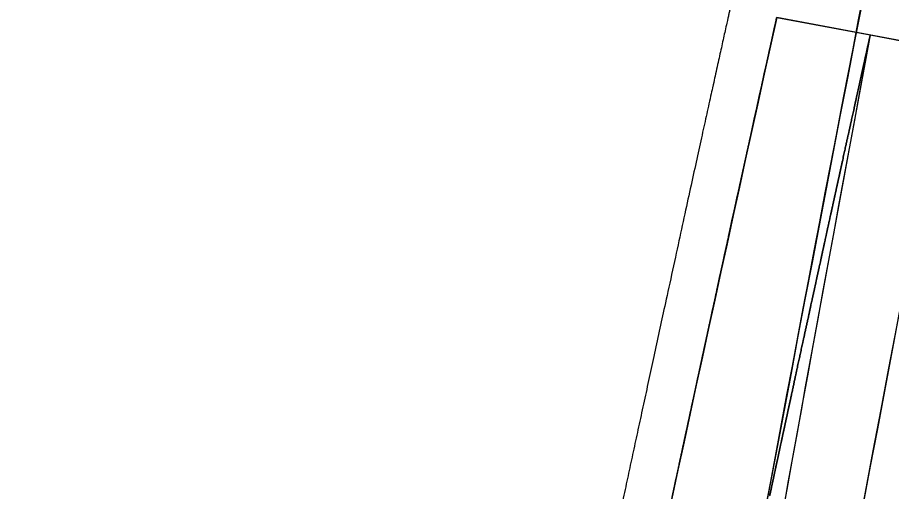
# Model space of a CAD drawing. Extents: x 14107086 to 14122011, y 8637163 to 8671583.
# Drawn here: x 14107950.2 to 14108060.4, y 8640609.3 to 8640669 of the extents above; entities that cross this region are included whole.
import ezdxf

# ---------------------------------------------------------------- set-up
doc = ezdxf.new("R2010")
doc.units = 0
for name, color, linetype in [('dsn_stg_shd_prev', 7, 'Continuous'), ('dsnPaintExistingEdgeLineLeftYellow', 7, 'Continuous'), ('dsnPaintExistingEdgeLineRightWhite', 7, 'Continuous'), ('dsnPaintPlaceBrokenLaneWhite', 7, 'Continuous'), ('dsnPaintRemoveDoubleCenterLineYellow', 7, 'Continuous'), ('dsnShadingPaved', 7, 'Continuous'), ('dsnStgShadingPrevPav', 7, 'Continuous')]:
    doc.layers.add(name, color=color, linetype=linetype)

msp = doc.modelspace()

# ---------------------------------------------------------------- linework, layer by layer
at = {"layer": 'dsn_stg_shd_prev'}
for p, q in [((14108045.92, 8640669.04), (14108057.72, 8640666.84)), ((14108081.31, 8640662.43), (14108045.92, 8640669.04)), ((14108057.72, 8640666.84), (14108081.31, 8640662.43))]:
    msp.add_line(p, q, dxfattribs=at)
for radius, end in [(9512, 172.222077), (9512, 170.574102), (9488, 172.222077)]:
    msp.add_arc((14117407.82, 8638919.35), radius, 169.413861, end, dxfattribs=at)
for points in [[(14108045.67, 8640667.9), (14108045.76, 8640668.28), (14108045.84, 8640668.66), (14108045.92, 8640669.04)], [(14108045.17, 8640665.62), (14108045.34, 8640666.38), (14108045.5, 8640667.14), (14108045.67, 8640667.9)], [(14108057.72, 8640666.84), (14108057.64, 8640666.46), (14108057.55, 8640666.08), (14108057.47, 8640665.7)], [(14108057.47, 8640665.7), (14108057.55, 8640666.08), (14108057.64, 8640666.46), (14108057.72, 8640666.84)], [(14108057.47, 8640665.7), (14108057.38, 8640665.32), (14108057.3, 8640664.94), (14108057.22, 8640664.56)], [(14108057.22, 8640664.56), (14108057.3, 8640664.94), (14108057.38, 8640665.32), (14108057.47, 8640665.7)], [(14108044.92, 8640664.48), (14108045, 8640664.86), (14108045.09, 8640665.24), (14108045.17, 8640665.62)], [(14108057.22, 8640664.56), (14108057.13, 8640664.18), (14108057.05, 8640663.8), (14108056.97, 8640663.42)], [(14108056.97, 8640663.42), (14108057.05, 8640663.8), (14108057.13, 8640664.18), (14108057.22, 8640664.56)], [(14108044.67, 8640663.34), (14108044.75, 8640663.72), (14108044.83, 8640664.1), (14108044.92, 8640664.48)], [(14108043.91, 8640659.92), (14108044.16, 8640661.06), (14108044.41, 8640662.2), (14108044.67, 8640663.34)], [(14108056.97, 8640663.42), (14108056.88, 8640663.04), (14108056.8, 8640662.66), (14108056.71, 8640662.28)], [(14108056.71, 8640662.28), (14108056.8, 8640662.66), (14108056.88, 8640663.04), (14108056.97, 8640663.42)], [(14108056.71, 8640662.28), (14108056.46, 8640661.14), (14108056.21, 8640660), (14108055.96, 8640658.87)], [(14108055.96, 8640658.87), (14108056.21, 8640660), (14108056.46, 8640661.14), (14108056.71, 8640662.28)], [(14108043.66, 8640658.78), (14108043.74, 8640659.16), (14108043.83, 8640659.54), (14108043.91, 8640659.92)], [(14108043.41, 8640657.64), (14108043.49, 8640658.02), (14108043.58, 8640658.4), (14108043.66, 8640658.78)], [(14108055.96, 8640658.87), (14108055.88, 8640658.49), (14108055.79, 8640658.11), (14108055.71, 8640657.73)], [(14108055.71, 8640657.73), (14108055.79, 8640658.11), (14108055.88, 8640658.49), (14108055.96, 8640658.87)], [(14108042.91, 8640655.36), (14108043.07, 8640656.12), (14108043.24, 8640656.88), (14108043.41, 8640657.64)], [(14108055.71, 8640657.73), (14108055.21, 8640655.45), (14108054.7, 8640653.17), (14108054.2, 8640650.89)], [(14108054.2, 8640650.89), (14108054.7, 8640653.17), (14108055.21, 8640655.45), (14108055.71, 8640657.73)], [(14108042.15, 8640651.94), (14108042.4, 8640653.08), (14108042.65, 8640654.22), (14108042.91, 8640655.36)], [(14108041.9, 8640650.8), (14108041.99, 8640651.18), (14108042.07, 8640651.56), (14108042.15, 8640651.94)], [(14108041.65, 8640649.66), (14108041.74, 8640650.04), (14108041.82, 8640650.42), (14108041.9, 8640650.8)], [(14108054.2, 8640650.89), (14108054.12, 8640650.51), (14108054.04, 8640650.13), (14108053.95, 8640649.75)], [(14108053.95, 8640649.75), (14108054.04, 8640650.13), (14108054.12, 8640650.51), (14108054.2, 8640650.89)], [(14108041.4, 8640648.52), (14108041.48, 8640648.9), (14108041.57, 8640649.28), (14108041.65, 8640649.66)], [(14108053.95, 8640649.75), (14108053.87, 8640649.37), (14108053.79, 8640648.99), (14108053.7, 8640648.62)], [(14108053.7, 8640648.62), (14108053.79, 8640648.99), (14108053.87, 8640649.37), (14108053.95, 8640649.75)], [(14108041.15, 8640647.37), (14108041.23, 8640647.76), (14108041.32, 8640648.14), (14108041.4, 8640648.52)], [(14108053.7, 8640648.62), (14108053.62, 8640648.24), (14108053.54, 8640647.86), (14108053.45, 8640647.48)], [(14108053.45, 8640647.48), (14108053.54, 8640647.86), (14108053.62, 8640648.24), (14108053.7, 8640648.62)], [(14108040.9, 8640646.23), (14108040.98, 8640646.61), (14108041.07, 8640646.99), (14108041.15, 8640647.37)], [(14108053.45, 8640647.48), (14108053.29, 8640646.72), (14108053.12, 8640645.96), (14108052.95, 8640645.2)], [(14108052.95, 8640645.2), (14108053.12, 8640645.96), (14108053.29, 8640646.72), (14108053.45, 8640647.48)], [(14108040.65, 8640645.09), (14108040.73, 8640645.47), (14108040.82, 8640645.85), (14108040.9, 8640646.23)], [(14108039.9, 8640641.67), (14108040.15, 8640642.81), (14108040.4, 8640643.95), (14108040.65, 8640645.09)], [(14108052.95, 8640645.2), (14108052.87, 8640644.82), (14108052.79, 8640644.44), (14108052.7, 8640644.06)], [(14108052.7, 8640644.06), (14108052.79, 8640644.44), (14108052.87, 8640644.82), (14108052.95, 8640645.2)], [(14108052.7, 8640644.06), (14108052.45, 8640642.92), (14108052.2, 8640641.78), (14108051.95, 8640640.64)], [(14108051.95, 8640640.64), (14108052.2, 8640641.78), (14108052.45, 8640642.92), (14108052.7, 8640644.06)], [(14108039.16, 8640638.25), (14108039.4, 8640639.39), (14108039.65, 8640640.53), (14108039.9, 8640641.67)], [(14108051.95, 8640640.64), (14108051.87, 8640640.26), (14108051.79, 8640639.88), (14108051.7, 8640639.5)], [(14108051.7, 8640639.5), (14108051.79, 8640639.88), (14108051.87, 8640640.26), (14108051.95, 8640640.64)], [(14108051.7, 8640639.5), (14108051.62, 8640639.12), (14108051.54, 8640638.74), (14108051.46, 8640638.36)], [(14108051.46, 8640638.36), (14108051.54, 8640638.74), (14108051.62, 8640639.12), (14108051.7, 8640639.5)], [(14108038.91, 8640637.11), (14108038.99, 8640637.49), (14108039.07, 8640637.87), (14108039.16, 8640638.25)], [(14108051.46, 8640638.36), (14108051.04, 8640636.46), (14108050.63, 8640634.56), (14108050.21, 8640632.66)], [(14108050.21, 8640632.66), (14108050.63, 8640634.56), (14108051.04, 8640636.46), (14108051.46, 8640638.36)], [(14108038.66, 8640635.97), (14108038.74, 8640636.35), (14108038.82, 8640636.73), (14108038.91, 8640637.11)], [(14108038.41, 8640634.83), (14108038.49, 8640635.21), (14108038.58, 8640635.59), (14108038.66, 8640635.97)], [(14108037.42, 8640630.26), (14108037.75, 8640631.78), (14108038.08, 8640633.3), (14108038.41, 8640634.83)], [(14108050.21, 8640632.66), (14108050.13, 8640632.28), (14108050.05, 8640631.9), (14108049.97, 8640631.52)], [(14108049.97, 8640631.52), (14108050.05, 8640631.9), (14108050.13, 8640632.28), (14108050.21, 8640632.66)], [(14108049.97, 8640631.52), (14108049.22, 8640628.11), (14108048.48, 8640624.69), (14108047.74, 8640621.27)], [(14108047.74, 8640621.27), (14108048.48, 8640624.69), (14108049.22, 8640628.11), (14108049.97, 8640631.52)], [(14108037.17, 8640629.12), (14108037.25, 8640629.5), (14108037.34, 8640629.88), (14108037.42, 8640630.26)], [(14108036.68, 8640626.84), (14108036.84, 8640627.6), (14108037.01, 8640628.36), (14108037.17, 8640629.12)], [(14108036.43, 8640625.7), (14108036.51, 8640626.08), (14108036.59, 8640626.46), (14108036.68, 8640626.84)], [(14108036.18, 8640624.55), (14108036.26, 8640624.93), (14108036.35, 8640625.32), (14108036.43, 8640625.7)], [(14108035.93, 8640623.41), (14108036.02, 8640623.79), (14108036.1, 8640624.17), (14108036.18, 8640624.55)], [(14108035.19, 8640619.99), (14108035.44, 8640621.13), (14108035.69, 8640622.27), (14108035.93, 8640623.41)], [(14108047.74, 8640621.27), (14108047.66, 8640620.89), (14108047.58, 8640620.51), (14108047.49, 8640620.13)], [(14108047.49, 8640620.13), (14108047.58, 8640620.51), (14108047.66, 8640620.89), (14108047.74, 8640621.27)], [(14108034.45, 8640616.56), (14108034.7, 8640617.71), (14108034.95, 8640618.85), (14108035.19, 8640619.99)], [(14108047.49, 8640620.13), (14108047.41, 8640619.75), (14108047.33, 8640619.37), (14108047.25, 8640618.99)], [(14108047.25, 8640618.99), (14108047.33, 8640619.37), (14108047.41, 8640619.75), (14108047.49, 8640620.13)], [(14108047.25, 8640618.99), (14108047.17, 8640618.61), (14108047.08, 8640618.23), (14108047, 8640617.85)], [(14108047, 8640617.85), (14108047.08, 8640618.23), (14108047.17, 8640618.61), (14108047.25, 8640618.99)], [(14108047, 8640617.85), (14108046.92, 8640617.47), (14108046.84, 8640617.09), (14108046.75, 8640616.71)], [(14108046.75, 8640616.71), (14108046.84, 8640617.09), (14108046.92, 8640617.47), (14108047, 8640617.85)], [(14108034.21, 8640615.42), (14108034.29, 8640615.8), (14108034.37, 8640616.18), (14108034.45, 8640616.56)], [(14108046.75, 8640616.71), (14108046.67, 8640616.33), (14108046.59, 8640615.95), (14108046.51, 8640615.57)], [(14108046.51, 8640615.57), (14108046.59, 8640615.95), (14108046.67, 8640616.33), (14108046.75, 8640616.71)], [(14108033.96, 8640614.28), (14108034.04, 8640614.66), (14108034.13, 8640615.04), (14108034.21, 8640615.42)], [(14108046.51, 8640615.57), (14108046.34, 8640614.81), (14108046.18, 8640614.05), (14108046.02, 8640613.29)], [(14108046.02, 8640613.29), (14108046.18, 8640614.05), (14108046.34, 8640614.81), (14108046.51, 8640615.57)], [(14108032.98, 8640609.71), (14108033.31, 8640611.24), (14108033.63, 8640612.76), (14108033.96, 8640614.28)], [(14108046.02, 8640613.29), (14108045.93, 8640612.91), (14108045.85, 8640612.53), (14108045.77, 8640612.15)], [(14108045.77, 8640612.15), (14108045.85, 8640612.53), (14108045.93, 8640612.91), (14108046.02, 8640613.29)], [(14108045.77, 8640612.15), (14108045.61, 8640611.39), (14108045.44, 8640610.62), (14108045.28, 8640609.86)], [(14108045.28, 8640609.86), (14108045.44, 8640610.62), (14108045.61, 8640611.39), (14108045.77, 8640612.15)], [(14108032.74, 8640608.57), (14108032.82, 8640608.95), (14108032.9, 8640609.33), (14108032.98, 8640609.71)], [(14108045.28, 8640609.86), (14108045.2, 8640609.48), (14108045.12, 8640609.1), (14108045.03, 8640608.72)], [(14108045.03, 8640608.72), (14108045.12, 8640609.1), (14108045.2, 8640609.48), (14108045.28, 8640609.86)]]:
    msp.add_open_spline(points, degree=2, dxfattribs=at)
at = {"layer": 'dsnPaintExistingEdgeLineLeftYellow'}
msp.add_arc((14117502.5, 8638839.63), 9597.75, 167.26751, 171.3206, dxfattribs=at)
at = {"layer": 'dsnPaintExistingEdgeLineRightWhite'}
msp.add_arc((14117342.69, 8638609.63), 9522.13, 167.509575, 168.915877, dxfattribs=at)
at = {"layer": 'dsnPaintPlaceBrokenLaneWhite'}
msp.add_arc((14117502.5, 8638839.63), 9609.75, 167.26751, 171.3206, dxfattribs=at)
at = {"layer": 'dsnPaintRemoveDoubleCenterLineYellow'}
msp.add_arc((14117394.14, 8638857.08), 9500, 167.610212, 171.325989, dxfattribs=at)
at = {"layer": 'dsnShadingPaved'}
for centre, radius, start, end in [((14117394.14, 8638857.08), 9512, 167.610212, 169.436329), ((14117394.14, 8638857.08), 9488, 167.610212, 171.325989), ((14117502.5, 8638839.63), 9621.75, 168.048489, 169.460498), ((14117342.69, 8638609.63), 9522.13, 167.509575, 168.915877)]:
    msp.add_arc(centre, radius, start, end, dxfattribs=at)
at = {"layer": 'dsnStgShadingPrevPav'}
for radius in [9488, 9482]:
    msp.add_arc((14117407.82, 8638919.35), radius, 167.610212, 172.222077, dxfattribs=at)
for points, degree in [([(14108040.07, 8640670.33), (14108039.11, 8640666.01), (14108035.79, 8640651.03), (14108029.85, 8640623.7), (14108025.19, 8640602.04), (14108020.26, 8640578.84), (14108015.47, 8640556.04), (14108010.72, 8640533.12), (14108006.03, 8640510.22), (14108001.39, 8640487.29), (14107996.81, 8640464.36), (14107992.28, 8640441.41), (14107987.82, 8640418.46), (14107983.4, 8640395.49), (14107979.05, 8640372.51), (14107974.75, 8640349.53), (14107970.51, 8640326.51), (14107966.33, 8640303.59), (14107962.15, 8640280.24), (14107958.29, 8640258.43), (14107953.48, 8640230.88), (14107950.9, 8640215.75), (14107950.15, 8640211.39)], 2), ([(14107956.07, 8640210.37), (14107957.38, 8640218.06), (14107960.02, 8640233.43), (14107964.04, 8640256.47), (14107968.11, 8640279.5), (14107972.24, 8640302.51), (14107976.42, 8640325.52), (14107980.66, 8640348.51), (14107984.96, 8640371.49), (14107989.32, 8640394.46), (14107993.73, 8640417.41), (14107998.19, 8640440.35), (14108002.71, 8640463.28), (14108007.29, 8640486.2), (14108011.92, 8640509.1), (14108016.61, 8640531.99), (14108021.36, 8640554.87), (14108026.16, 8640577.73), (14108031.01, 8640600.58), (14108035.93, 8640623.41), (14108040.89, 8640646.24), (14108044.25, 8640661.44), (14108045.92, 8640669.04)], 3)]:
    msp.add_open_spline(points, degree=degree, dxfattribs=at)

doc.saveas('drawing.dxf')
